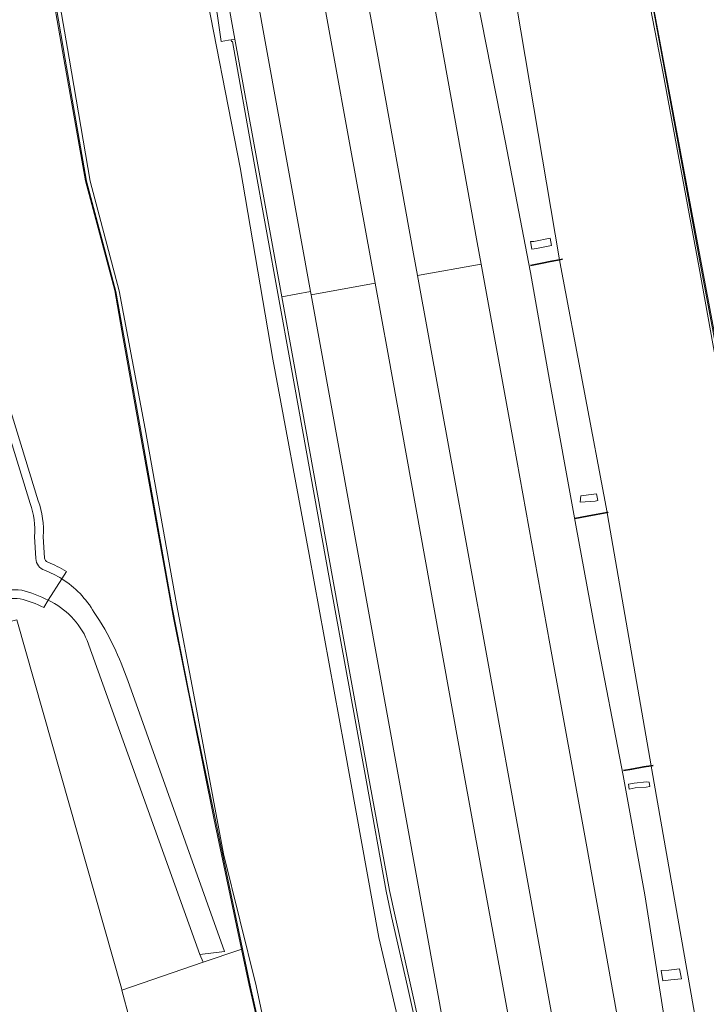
# Model space of a CAD drawing. Header units: metres. Extents: x 197700 to 204338, y 317132 to 325229.
# Tile 497 of 656: x 201244 to 201324, y 319599 to 319714. Entities that reach past the tile are written whole.
import ezdxf

# ---------------------------------------------------------------- set-up
doc = ezdxf.new("R2010")
doc.units = ezdxf.units.M
for name, color, linetype, lineweight in [('B-WE-FV-GELEIDING_WILDRASTER-G', 80, 'Continuous', 18), ('B-WE-GK-BESCHOEIING-G', 130, 'GK-BESCHOEIING', 35), ('B-WE-GR-BEPLANTING_CULTUUR_BOSPLANTSOEN-GV', 90, 'Continuous', 18), ('B-WE-GR-GRAS-GV', 60, 'Continuous', 13), ('B-WE-IE-TERREINAFSCHEIDING_KUNSTMATIG_HEKWERK-G', 20, 'IE-TERREINAFSCHEIDING-KUNSTMATIG', 18), ('B-WE-OG-TERREIN_CULTUURSCHEIDING-GV', 7, 'Continuous', 18), ('B-WE-OG-TERREIN_ERF-GV', 7, 'Continuous', 18), ('B-WE-OG-WATER_GREPPEL-GV', 160, 'Continuous', 18), ('B-WE-VH-ONVERHARD-GV', 252, 'Continuous', 18), ('B-WE-VH-VERHARDING_ASFALT-GV', 252, 'Continuous', 18), ('B-WE-VH-VERHARDING_BETONSTRAATSTEEN-GV', 252, 'Continuous', 18), ('B-WE-VH-VERHARDING_GRASBETONSTEEN-GV', 70, 'Continuous', 18), ('B-WE-VH-VERHARDING_PUIN-GV', 252, 'Continuous', 18)]:
    doc.layers.add(name, color=color, linetype=linetype, lineweight=lineweight)
doc.linetypes.add('GK-BESCHOEIING', pattern='A,30,-5,[1,NLCS.SHX,S=1,R=0,X=0,Y=0],-5', length=40)
doc.linetypes.add('IE-TERREINAFSCHEIDING-KUNSTMATIG', pattern='A,4,[82,NLCS.SHX,S=0.75,R=90,X=0,Y=0],4,-2', length=10)

msp = doc.modelspace()

# ---------------------------------------------------------------- linework, layer by layer
at = {"layer": 'B-WE-FV-GELEIDING_WILDRASTER-G'}
for points in [[(201270.368, 319605.385), (201268.04, 319616.44), (201264.134, 319635.281), (201262.178, 319645.136), (201258.488, 319665.934), (201255.647, 319681.943), (201252.202, 319694.791), (201249.721, 319709.009), (201246.401, 319728.546), (201246.47, 319729.053), (201248.351, 319742.787)], [(201307.92, 319740.243), (201307.987, 319740.127), (201315.758, 319728.21), (201319.621, 319707.183), (201323.794, 319684.624), (201327.917, 319662.809), (201333.167, 319634.601), (201333.196, 319634.276)], [(201275.23, 319583.551), (201271.298, 319600.969), (201270.368, 319605.385)]]:
    msp.add_lwpolyline(points, dxfattribs=at)
at = {"layer": 'B-WE-GK-BESCHOEIING-G'}
for points in [[(201303.926, 319684.976), (201305.063, 319685.201), (201306.414, 319685.469), (201307.304, 319685.646), (201307.658, 319685.716)], [(201309.073, 319655.512), (201310.518, 319655.783), (201311.543, 319655.975), (201312.843, 319656.219), (201312.958, 319656.24)], [(201314.733, 319626.16), (201315.705, 319626.328), (201317.121, 319626.572), (201317.971, 319626.719), (201318.187, 319626.756)]]:
    msp.add_lwpolyline(points, dxfattribs=at)
at = {"layer": 'B-WE-GR-BEPLANTING_CULTUUR_BOSPLANTSOEN-GV'}
for points in [[(201244.495, 319646.158, 0.1125902), (201241.791, 319645.876)], [(201247.238, 319645.127, 0.0615488), (201244.495, 319646.158)], [(201252.297, 319641.314, 0.1813341), (201247.774, 319645.979)]]:
    msp.add_lwpolyline(points, format="xyb", dxfattribs=at)
for points in [[(201247.774, 319645.979), (201247.238, 319645.127)], [(201214.444, 319637.765), (201215.03, 319637.895), (201215.247, 319636.915), (201224.309, 319638.943), (201244.099, 319643.704), (201256.284, 319600.821), (201256.327, 319600.591), (201265.802, 319603.826), (201265.433, 319604.739), (201252.297, 319641.314)]]:
    msp.add_lwpolyline(points, dxfattribs=at)
at = {"layer": 'B-WE-GR-GRAS-GV'}
msp.add_lwpolyline([(201297.166, 319770.016), (201291.865, 319769.416), (201291.973, 319768.832), (201292.046, 319768.358), (201291.983, 319768.349), (201295.932, 319760.837), (201295.97, 319760.765), (201303.636, 319747.656), (201307.92, 319740.243), (201307.987, 319740.127), (201315.758, 319728.21), (201319.621, 319707.183), (201323.794, 319684.624), (201327.917, 319662.809), (201333.167, 319634.601), (201333.196, 319634.276), (201333.361, 319632.433), (201332.898, 319628.556), (201336.316, 319608.345), (201339.38, 319589.203)], dxfattribs=at)
at = {"layer": 'B-WE-IE-TERREINAFSCHEIDING_KUNSTMATIG_HEKWERK-G'}
for points in [[(201296.178, 319760.886), (201305.621, 319744.292), (201315.765, 319728.353), (201324.15, 319683.451), (201328.545, 319660.003), (201333.395, 319634.545), (201333.386, 319634.346)], [(201270.267, 319605.35), (201267.063, 319620.602), (201262.342, 319643.934), (201258.797, 319663.678), (201256.499, 319676.452), (201255.499, 319682.071), (201252.097, 319694.836), (201249.59, 319709.053), (201247.763, 319719.566), (201246.2, 319728.633), (201247.229, 319736.199), (201248.189, 319742.587)], [(201256.327, 319600.591), (201256.284, 319600.821), (201244.099, 319643.704), (201224.309, 319638.943), (201215.247, 319636.915)], [(201270.068, 319605.282), (201265.802, 319603.826)], [(201270.267, 319605.35), (201270.068, 319605.282)], [(201275.208, 319583.617), (201271.145, 319601.173), (201270.267, 319605.35)], [(201265.802, 319603.826), (201256.327, 319600.591)]]:
    msp.add_lwpolyline(points, dxfattribs=at)
at = {"layer": 'B-WE-OG-TERREIN_CULTUURSCHEIDING-GV'}
for points in [[(201270.368, 319605.385), (201268.04, 319616.44), (201264.134, 319635.281), (201262.178, 319645.136), (201258.488, 319665.934), (201255.647, 319681.943), (201252.202, 319694.791), (201249.721, 319709.009), (201246.401, 319728.546), (201246.47, 319729.053), (201248.351, 319742.787), (201248.636, 319744.865), (201248.828, 319746.29), (201241.104, 319736.258), (201236.161, 319730.136), (201238.597, 319726.501)], [(201246.401, 319728.546), (201249.721, 319709.009), (201252.202, 319694.791), (201255.647, 319681.943), (201258.488, 319665.934), (201262.178, 319645.136), (201264.134, 319635.281), (201268.04, 319616.44), (201270.368, 319605.385), (201271.298, 319600.969), (201275.23, 319583.551)], [(201275.657, 319583.702), (201271.958, 319601.092), (201268.185, 319616.461), (201264.677, 319635.163), (201262.704, 319645.583), (201259.036, 319665.936), (201256.03, 319682.001), (201252.633, 319694.775), (201250.184, 319709.124), (201246.85, 319728.461)], [(201238.983, 319678.855), (201245.651, 319657.254)], [(201239.897, 319679.261), (201246.599, 319657.572)], [(201246.599, 319657.572), (201239.897, 319679.261)], [(201246.178, 319653.415), (201246.319, 319650.843)], [(201247.18, 319653.406), (201247.318, 319650.898)], [(201247.318, 319650.898), (201247.18, 319653.406)], [(201249.878, 319649.325), (201249.346, 319648.479)], [(201249.346, 319648.479), (201249.878, 319649.325)], [(201247.238, 319645.127), (201247.774, 319645.979)], [(201257.016, 319636.649), (201268.278, 319605.069), (201265.433, 319604.739), (201265.802, 319603.826), (201270.068, 319605.282), (201270.368, 319605.385)]]:
    msp.add_lwpolyline(points, dxfattribs=at)
for points in [[(201245.651, 319657.254, -0.1068691), (201246.178, 319653.415)], [(201246.599, 319657.572, -0.1047345), (201247.18, 319653.406)], [(201247.18, 319653.406, 0.1047345), (201246.599, 319657.572)], [(201246.319, 319650.843, 0.3164632), (201247.345, 319649.474)], [(201247.318, 319650.898, 0.1850823), (201247.699, 319650.409)], [(201247.699, 319650.409, -0.1850823), (201247.318, 319650.898)], [(201247.699, 319650.409, -0.0501707), (201249.878, 319649.325)], [(201249.878, 319649.325, 0.0501707), (201247.699, 319650.409)], [(201247.345, 319649.474, -0.0498328), (201249.346, 319648.479)], [(201249.346, 319648.479, -0.1228551), (201253.105, 319644.563)], [(201244.674, 319647.143, 0.1151293), (201241.468, 319646.822)], [(201247.774, 319645.979, 0.0627034), (201244.674, 319647.143)], [(201241.791, 319645.876, -0.1125902), (201244.495, 319646.158)], [(201244.495, 319646.158, -0.0615488), (201247.238, 319645.127)], [(201253.105, 319644.563, -0.0480712), (201255.392, 319640.589)], [(201255.392, 319640.589, -0.0319855), (201257.016, 319636.649)]]:
    msp.add_lwpolyline(points, format="xyb", dxfattribs=at)
msp.add_lwpolyline([(201215.247, 319636.915), (201226.985, 319583.913), (201249.611, 319591.181), (201258.133, 319593.884), (201256.327, 319600.591), (201256.284, 319600.821), (201244.099, 319643.704), (201224.309, 319638.943)], close=True, dxfattribs=at)
at = {"layer": 'B-WE-OG-TERREIN_ERF-GV'}
msp.add_lwpolyline([(201275.23, 319583.551), (201271.298, 319600.969), (201270.368, 319605.385), (201270.068, 319605.282), (201265.802, 319603.826), (201256.327, 319600.591), (201258.133, 319593.884)], dxfattribs=at)
at = {"layer": 'B-WE-OG-WATER_GREPPEL-GV'}
for points in [[(201323.176, 319596.988), (201318.052, 319626.253), (201317.971, 319626.719), (201312.9, 319655.918), (201312.843, 319656.219), (201307.344, 319685.411), (201307.304, 319685.646), (201300.82, 319724.047)], [(201296.533, 319721.966), (201300.974, 319699.479), (201303.927, 319684.15), (201306.139, 319671.625), (201309.197, 319654.729), (201311.477, 319642.278), (201314.706, 319625.576), (201317.224, 319611.661), (201319.827, 319595.186)]]:
    msp.add_lwpolyline(points, dxfattribs=at)
for points in [[(201304.065, 319686.884), (201303.916, 319687.763), (201304.311, 319687.751), (201306.201, 319688.132), (201306.348, 319687.308), (201304.627, 319686.946)], [(201311.746, 319657.609), (201311.464, 319657.541), (201309.712, 319657.418), (201309.794, 319658.142), (201311.309, 319658.328), (201311.601, 319658.384)], [(201315.333, 319624.562), (201315.987, 319624.671), (201317.406, 319624.83), (201317.731, 319624.816), (201317.805, 319624.311), (201317.387, 319624.229), (201316.103, 319624.129), (201315.414, 319624.003)], [(201321.253, 319603.043), (201321.489, 319601.895), (201320.254, 319601.785), (201319.325, 319601.651), (201319.142, 319602.864), (201320.03, 319602.897)]]:
    msp.add_lwpolyline(points, close=True, dxfattribs=at)
at = {"layer": 'B-WE-VH-ONVERHARD-GV'}
for points in [[(201327.917, 319662.809), (201323.794, 319684.624), (201319.621, 319707.183), (201315.758, 319728.21), (201307.987, 319740.127), (201307.92, 319740.243), (201303.636, 319747.656), (201295.97, 319760.765), (201295.932, 319760.837), (201291.983, 319768.349), (201291.177, 319768.235), (201295.271, 319761.03), (201301.884, 319749.593), (201303.38, 319746.923), (201306.298, 319739.948), (201306.841, 319738.649), (201313.837, 319730.289), (201315.023, 319728.706), (201315.394, 319727.779), (201319.378, 319707.311), (201323.548, 319684.7), (201327.527, 319662.686)], [(201291.587, 319584.099), (201286.252, 319606.698), (201282.224, 319629.049), (201278.156, 319651.326), (201273.917, 319674.043), (201270.128, 319696.395), (201265.652, 319719.246), (201263.291, 319732.116), (201261.612, 319741.265), (201261.506, 319744.298), (201250.816, 319744.408), (201249.72, 319744.411), (201246.973, 319729.144), (201246.85, 319728.461), (201250.184, 319709.124), (201252.633, 319694.775), (201256.03, 319682.001), (201259.036, 319665.936), (201262.704, 319645.583), (201264.677, 319635.163), (201268.185, 319616.461), (201271.958, 319601.092), (201275.657, 319583.702)], [(201289.264, 319734.601), (201293.47, 319711.143), (201297.716, 319687.633), (201298.17, 319685.138), (201301.979, 319664.219), (201306.183, 319640.912), (201310.467, 319617.286), (201314.725, 319593.7)], [(201307.397, 319592.09), (201303.085, 319615.927), (201298.853, 319639.276), (201294.583, 319662.724), (201290.745, 319683.79), (201290.281, 319686.337), (201286.048, 319709.776), (201281.797, 319733.03)], [(201327.527, 319662.686), (201323.548, 319684.7), (201319.378, 319707.311), (201315.394, 319727.779)], [(201292.365, 319588.574), (201289.578, 319601.004), (201287.751, 319609.143), (201287.122, 319612.119), (201284.832, 319624.848), (201280.531, 319648.391), (201276.007, 319673.376), (201271.685, 319697.099), (201269.202, 319711.04), (201269.105, 319711.043), (201269.072, 319711.244), (201268.742, 319711.196), (201267.891, 319711.073), (201266.056, 319723.78)], [(201300.82, 319724.047), (201307.304, 319685.646), (201307.344, 319685.411), (201312.843, 319656.219), (201312.9, 319655.918), (201317.971, 319626.719), (201318.052, 319626.253), (201323.176, 319596.988)], [(201278.58, 319722.821), (201283.005, 319698.417), (201285.84, 319682.9), (201287.314, 319674.829), (201291.662, 319650.757), (201296.008, 319626.72), (201298.188, 319614.788), (201300.42, 319602.568), (201302.54, 319590.818)], [(201319.827, 319595.186), (201317.224, 319611.661), (201314.706, 319625.576), (201311.477, 319642.278), (201309.197, 319654.729), (201306.139, 319671.625), (201303.927, 319684.15), (201300.974, 319699.479), (201296.533, 319721.966)], [(201265.652, 319719.246), (201270.128, 319696.395), (201273.917, 319674.043), (201278.156, 319651.326), (201282.224, 319629.049), (201286.252, 319606.698), (201291.587, 319584.099)]]:
    msp.add_lwpolyline(points, dxfattribs=at)
at = {"layer": 'B-WE-VH-VERHARDING_ASFALT-GV'}
for points in [[(201273.026, 319781.563), (201275.594, 319767.306), (201275.61, 319767.218), (201275.694, 319766.749), (201277.437, 319757.071), (201277.522, 319756.6), (201281.366, 319735.407), (201281.797, 319733.03), (201286.048, 319709.776), (201290.281, 319686.337), (201290.745, 319683.79), (201298.17, 319685.138), (201297.716, 319687.633), (201293.47, 319711.143), (201289.264, 319734.601), (201288.894, 319736.778), (201285.266, 319758.144), (201285.226, 319758.366), (201283.527, 319767.813), (201283.466, 319768.152), (201283.452, 319768.229), (201280.889, 319782.488)], [(201292.746, 319588.596), (201289.984, 319601.034), (201288.169, 319609.209), (201287.495, 319612.189), (201285.185, 319624.819), (201280.897, 319648.428), (201276.402, 319673.4), (201274.961, 319681.313), (201272.085, 319697.102), (201269.496, 319711.317), (201269.072, 319711.244), (201269.105, 319711.043), (201269.202, 319711.04), (201271.685, 319697.099), (201276.007, 319673.376), (201280.531, 319648.391), (201284.832, 319624.848), (201287.122, 319612.119), (201287.751, 319609.143), (201289.578, 319601.004), (201292.365, 319588.574)]]:
    msp.add_lwpolyline(points, dxfattribs=at)
for points in [[(201278.57, 319722.875), (201276.455, 319734.513), (201274.185, 319747.003), (201271.47, 319762.21), (201270.797, 319765.91), (201270.727, 319766.297), (201270.666, 319766.63), (201270.649, 319766.725), (201268.057, 319780.979), (201268.045, 319781.046), (201267.999, 319781.296), (201260.531, 319779.941), (201260.593, 319779.603), (201278.309, 319681.929), (201278.378, 319681.547), (201285.84, 319682.9), (201283.005, 319698.417), (201278.58, 319722.821)], [(201267.77, 319720.791), (201269.496, 319711.317), (201272.085, 319697.102), (201274.961, 319681.313), (201278.309, 319681.929), (201260.593, 319779.603), (201257.204, 319779.022), (201259.698, 319765.438), (201259.718, 319765.329), (201259.779, 319764.999), (201260.698, 319759.994), (201263.36, 319745.238), (201265.65, 319732.545)], [(201298.17, 319685.138), (201290.745, 319683.79), (201294.583, 319662.724), (201298.853, 319639.276), (201303.085, 319615.927), (201307.397, 319592.09), (201308.592, 319585.396), (201315.968, 319586.734), (201314.725, 319593.7), (201310.467, 319617.286), (201306.183, 319640.912), (201301.979, 319664.219)], [(201278.378, 319681.547), (201296.169, 319583.466), (201296.226, 319583.152), (201303.678, 319584.504), (201302.54, 319590.818), (201300.42, 319602.568), (201298.188, 319614.788), (201296.008, 319626.72), (201291.662, 319650.757), (201287.314, 319674.829), (201285.84, 319682.9)], [(201296.169, 319583.466), (201278.378, 319681.547), (201278.309, 319681.929), (201274.961, 319681.313), (201276.402, 319673.4), (201280.897, 319648.428), (201285.185, 319624.819), (201287.495, 319612.189), (201288.169, 319609.209), (201289.984, 319601.034), (201292.746, 319588.596), (201293.991, 319583.085)]]:
    msp.add_lwpolyline(points, close=True, dxfattribs=at)
at = {"layer": 'B-WE-VH-VERHARDING_BETONSTRAATSTEEN-GV'}
for points in [[(201304.065, 319686.884), (201304.627, 319686.946), (201306.348, 319687.308), (201306.201, 319688.132), (201304.311, 319687.751), (201303.916, 319687.763)], [(201311.746, 319657.609), (201311.601, 319658.384), (201311.309, 319658.328), (201309.794, 319658.142), (201309.712, 319657.418), (201311.464, 319657.541)], [(201315.333, 319624.562), (201315.414, 319624.003), (201316.103, 319624.129), (201317.387, 319624.229), (201317.805, 319624.311), (201317.731, 319624.816), (201317.406, 319624.83), (201315.987, 319624.671)], [(201321.253, 319603.043), (201320.03, 319602.897), (201319.142, 319602.864), (201319.325, 319601.651), (201320.254, 319601.785), (201321.489, 319601.895)]]:
    msp.add_lwpolyline(points, close=True, dxfattribs=at)
at = {"layer": 'B-WE-VH-VERHARDING_GRASBETONSTEEN-GV'}
msp.add_lwpolyline([(201255.614, 319779.516), (201258.155, 319765.257), (201258.175, 319765.146), (201258.187, 319765.078), (201258.233, 319764.816), (201258.237, 319764.794), (201258.345, 319764.187), (201258.505, 319763.292), (201258.886, 319763.349), (201262.209, 319745.087), (201264.511, 319732.338), (201266.056, 319723.78), (201267.891, 319711.073), (201268.742, 319711.196), (201269.072, 319711.244), (201269.496, 319711.317), (201267.77, 319720.791), (201265.65, 319732.545), (201263.36, 319745.238), (201260.698, 319759.994), (201259.779, 319764.999), (201259.718, 319765.329), (201259.698, 319765.438), (201257.204, 319779.022)], dxfattribs=at)
at = {"layer": 'B-WE-VH-VERHARDING_PUIN-GV'}
for points in [[(201245.651, 319657.254), (201238.983, 319678.855)], [(201246.319, 319650.843), (201246.178, 319653.415)], [(201247.774, 319645.979), (201249.346, 319648.479)], [(201249.346, 319648.479), (201247.774, 319645.979)], [(201252.297, 319641.314), (201265.433, 319604.739), (201268.278, 319605.069), (201257.016, 319636.649)]]:
    msp.add_lwpolyline(points, dxfattribs=at)
for points in [[(201246.178, 319653.415, 0.1068691), (201245.651, 319657.254)], [(201247.345, 319649.474, -0.3164632), (201246.319, 319650.843)], [(201249.346, 319648.479, 0.0498328), (201247.345, 319649.474)], [(201253.105, 319644.563, 0.1228551), (201249.346, 319648.479)], [(201241.468, 319646.822, -0.1151293), (201244.674, 319647.143)], [(201244.674, 319647.143, -0.0627034), (201247.774, 319645.979)], [(201247.774, 319645.979, -0.1813341), (201252.297, 319641.314)], [(201255.392, 319640.589, 0.0480712), (201253.105, 319644.563)], [(201257.016, 319636.649, 0.0319855), (201255.392, 319640.589)]]:
    msp.add_lwpolyline(points, format="xyb", dxfattribs=at)

doc.saveas('drawing.dxf')
